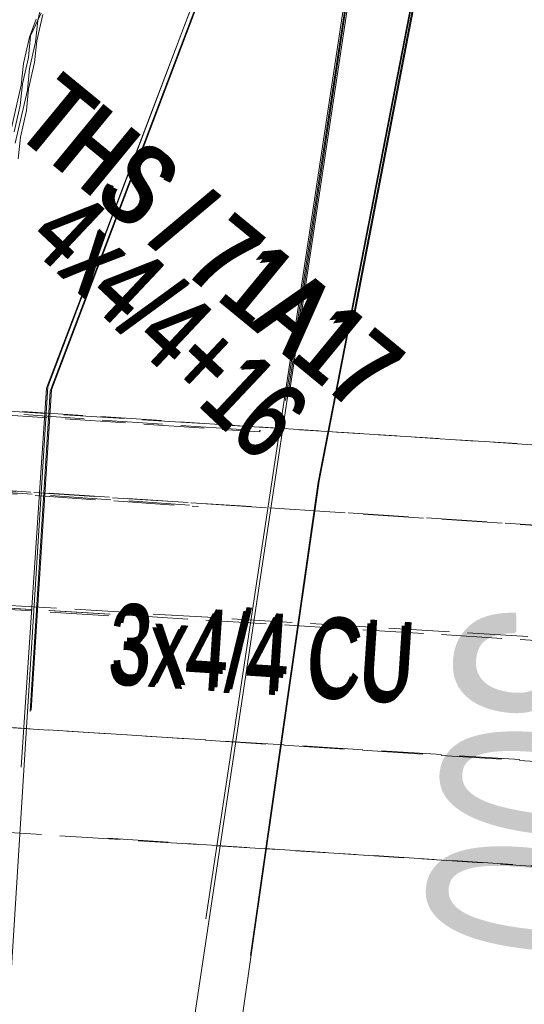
# Model space of a CAD drawing. Header units: metres. Extents: x -740 to 758, y -633 to 854.
# Tile 462 of 656: x -32.76 to -29.29, y -265.36 to -258.6. Entities that reach past the tile are written whole.
import ezdxf

# ---------------------------------------------------------------- set-up
doc = ezdxf.new("R2010")
doc.units = ezdxf.units.M
doc.header["$MEASUREMENT"] = 0
doc.linetypes.add('416_125', pattern=[0.5408, 0.416, -0.1248])
for name, color, linetype in [('Gas.LOVION', 7, 'Continuous'), ('Grundkarte.LOVION', 7, 'Continuous'), ('Strom.LOVION', 7, 'Continuous'), ('StromBemass.LOVION', 7, 'Continuous'), ('Wasser.LOVION', 7, 'Continuous')]:
    doc.layers.add(name, color=color, linetype=linetype)
doc.styles.add('ERSTELLTER_STIL_1', font='arial.ttf')

msp = doc.modelspace()

# ---------------------------------------------------------------- linework, layer by layer
at = {"layer": 'Gas.LOVION', "color": 5, "linetype": 'Continuous', "lineweight": 18}
for points in [[(34.0712, -182.123), (31.7069, -183.7876), (29.6607, -185.229), (19.963, -192.1475), (10.185, -198.9999), (7.0014, -201.2027), (0.4334, -205.8202), (-9.0543, -213.0728), (-16.3652, -220.0682), (-16.4341, -220.1193), (-16.4095, -220.2203), (-15.677, -226.5032), (-15.6684, -226.591), (-15.7344, -226.6714), (-18.9043, -231.2817), (-21.8767, -235.9466), (-27.1996, -246.649), (-30.4665, -258.1258), (-30.9329, -261.2156)], [(-24.0357, -240.2568), (-27.2095, -246.6409), (-30.4764, -258.1176), (-31.4804, -264.7772)], [(-29.8207, -255.813), (-30.4551, -258.0917), (-32.236, -269.9552), (-32.388, -271.8764), (-33.1696, -281.8688), (-33.4414, -284.984), (-33.735, -288.0274), (-33.8265, -289.056), (-34.0362, -291.8991), (-30.0635, -292.1757), (-29.5944, -291.8343), (-29.1156, -291.7431), (-24.6469, -292.1042), (-20.0679, -296.1638), (-18.9794, -295.6584)], [(-29.8109, -255.8211), (-30.4452, -258.0998), (-30.9115, -261.1897)]]:
    msp.add_lwpolyline(points, dxfattribs=at)
at = {"layer": 'Gas.LOVION', "color": 1, "linetype": 'Continuous', "lineweight": 18}
for points in [[(25.1962, -192.9215), (20.2449, -196.3908), (7.9487, -204.9967), (-1.2913, -211.4566), (-6.1313, -214.8559), (-9.3197, -217.9163), (-13.1655, -221.8095), (-16.6171, -226.1074), (-22.9368, -235.533), (-26.2609, -241.7396), (-27.3697, -247.4784), (-32.5499, -261.152), (-32.6894, -263.3528)], [(-26.5714, -243.3421), (-27.3796, -247.4703), (-32.5758, -261.1307), (-32.7499, -263.7339)], [(-30.3832, -255.3507), (-32.5677, -261.1208), (-33.516, -276.3609), (-34.1848, -284.9384), (-34.3414, -286.9635), (-36.966, -324.3571), (-37.1143, -327.2238), (-37.9203, -338.3269), (-38.8835, -350.9971), (-39.2804, -356.4595), (-39.3691, -357.5174), (-39.864, -364.2454), (-40.8729, -378.4126), (-41.8177, -391.4209), (-41.8822, -392.1218), (-41.9847, -393.4914), (-42.9135, -406.5129)], [(-30.3572, -255.3721), (-32.5418, -261.1422), (-32.6813, -263.3429)]]:
    msp.add_lwpolyline(points, dxfattribs=at)
at = {"layer": 'Grundkarte.LOVION', "color": 8, "linetype": 'Continuous', "lineweight": 18}
for points in [[(-32.7905, -259.4466), (-32.7078, -259.0838), (-32.6928, -258.9345), (-32.6514, -258.7532), (-32.6365, -258.6039), (-32.5951, -258.4225)], [(-32.798, -259.37), (-32.7566, -259.1886), (-32.7417, -259.0394), (-32.7003, -258.858), (-32.6853, -258.7087), (-32.6118, -258.5538)], [(-32.7709, -259.5538), (-32.756, -259.4045), (-32.7146, -259.2231), (-32.6996, -259.0739), (-32.6583, -258.8925), (-32.6433, -258.7433), (-32.6019, -258.5619)], [(-32.8325, -259.412), (-32.7498, -259.0492), (-32.7348, -258.9), (-32.6935, -258.7186), (-32.6463, -258.5958)]]:
    msp.add_lwpolyline(points, dxfattribs=at)
at = {"layer": 'StromBemass.LOVION', "color": 7, "linetype": '416_125', "lineweight": 13}
for points in [[(-32.1398, -262.6841), (-39.9303, -262.2044), (-39.4084, -261.7987), (-38.9979, -261.463), (-38.3836, -260.9449), (-34.0189, -257.3704), (-32.9779, -256.5297), (-30.9678, -254.8702)], [(-39.8509, -260.8428), (-38.3934, -260.9367), (-22.3486, -261.9541)], [(-39.841, -260.8509), (-38.3836, -260.9449), (-31.1096, -261.4307)], [(-35.9798, -261.0793), (-20.393, -262.0972), (-16.7933, -262.3363)], [(-35.9699, -261.0874), (-31.1046, -261.4245)], [(-39.9004, -261.3944), (-39.0239, -261.4417), (-35.9012, -261.6389), (-21.6094, -262.5617)], [(-39.8744, -261.4157), (-38.9979, -261.463), (-35.8913, -261.647), (-31.5323, -261.9449)], [(-35.2567, -261.6736), (-20.3972, -262.6591), (-16.3526, -262.9139)], [(-35.2468, -261.6817), (-31.5272, -261.9387)], [(-39.9402, -262.1963), (-20.6452, -263.3541)], [(-34.18, -262.5585), (-20.4427, -263.4025)], [(-34.1702, -262.5666), (-32.1479, -262.694)], [(-39.9932, -263.0143), (-20.4555, -264.237), (-19.5043, -264.2918)], [(-33.1034, -263.4433), (-20.4768, -264.2629), (-16.4616, -264.5206)], [(-40.0416, -263.7284), (-20.4878, -264.9643), (-18.5241, -265.0974)], [(-32.1553, -264.2225), (-20.5091, -264.9902), (-17.6982, -265.1735)]]:
    msp.add_lwpolyline(points, dxfattribs=at)
at = {"layer": 'Wasser.LOVION', "color": 94, "linetype": 'Continuous', "lineweight": 18}
for points in [[(0.2668, -206.3833), (-4.6031, -210.081), (-4.9051, -210.3174), (-9.6068, -214.0726), (-13.4089, -217.3556), (-15.7458, -219.9042), (-15.9204, -220.0838), (-15.6628, -222.7186), (-15.3175, -226.0986), (-15.305, -226.3782), (-15.4445, -226.6135), (-18.5921, -231.7536), (-21.6266, -236.6906), (-24.3603, -241.9823), (-26.5451, -246.5407), (-27.4555, -248.5656), (-28.4878, -251.4596), (-29.5986, -256.1198), (-30.4706, -260.6532)], [(-22.5169, -238.4089), (-24.3702, -241.9742), (-26.5711, -246.5193), (-27.4654, -248.5575), (-28.5138, -251.4382), (-29.6085, -256.1116), (-30.7099, -261.7758), (-31.1751, -265.0281)], [(-29.5797, -256.0111), (-29.6004, -256.1018), (-30.7017, -261.7659), (-31.546, -267.6414), (-32.0189, -271.7221), (-32.2099, -273.3959), (-32.5978, -279.4041), (-33.0925, -285.3784), (-33.1328, -285.7222), (-33.3348, -287.737), (-33.374, -288.2433), (-33.3786, -288.3472), (-33.4338, -288.8403), (-33.3719, -289.3219), (-33.4197, -289.7403), (-33.4554, -289.9803), (-33.5729, -291.4991)], [(-29.5698, -256.0192), (-29.5905, -256.1099), (-30.4625, -260.6433)]]:
    msp.add_lwpolyline(points, dxfattribs=at)

# ---------------------------------------------------------------- texts
at = {"layer": 'Strom.LOVION', "color": 7, "linetype": 'Continuous', "lineweight": 13, "attachment_point": 7, "style": 'ERSTELLTER_STIL_1'}
for s, insert, char_height, rotation in [('{\\A1;\\W0.71559x;THS / 71A17}', (-32.8222, -259.3706), 0.533543, 320.58397), ('{\\A1;\\W0.71559x;THS / 71A17}', (-32.8141, -259.3606), 0.533543, 320.58397), ('{\\A1;\\W0.71559x;THS / 71A17}', (-32.7881, -259.382), 0.533543, 320.58397), ('{\\A1;\\W0.71554x;THS / 71A17}', (-32.7963, -259.3919), 0.533564, 320.58576)]:
    msp.add_mtext(s, dxfattribs=dict(at, insert=insert, char_height=char_height, rotation=rotation))
at = {"layer": 'Strom.LOVION', "color": 150, "linetype": 'Continuous', "lineweight": 18, "attachment_point": 7, "style": 'ERSTELLTER_STIL_1'}
for s, insert, char_height, rotation in [('{\\A1;\\W0.71558x;4x4/4+16}', (-32.725, -260.1263), 0.533548, 316.72838), ('{\\A1;\\W0.71557x;4x4/4+16}', (-32.7151, -260.1344), 0.533548, 316.72838), ('{\\A1;\\W0.71557x;4x4/4+16}', (-32.7331, -260.1362), 0.533548, 316.72838), ('{\\A1;\\W0.71560x;4x4/4+16}', (-32.7231, -260.1443), 0.533529, 316.72645), ('{\\A1;\\W0.67088x;3x4/4 CU }', (-32.165, -263.1706), 0.533525, 356.2441), ('{\\A1;\\W0.67086x;3x4/4 CU }', (-32.1438, -263.1447), 0.533551, 356.24429)]:
    msp.add_mtext(s, dxfattribs=dict(at, insert=insert, char_height=char_height, rotation=rotation))
at = {"layer": 'Wasser.LOVION', "color": 94, "linetype": 'Continuous', "lineweight": 18, "char_height": 1.422785, "attachment_point": 7, "rotation": 263.23242, "style": 'ERSTELLTER_STIL_1'}
for insert in [(-30.1392, -262.536), (-30.1311, -262.5261)]:
    msp.add_mtext('{\\A1;\\W0.71927x;300 GGG KA ZM (1988)}', dxfattribs=dict(at, insert=insert))

doc.saveas('drawing.dxf')
